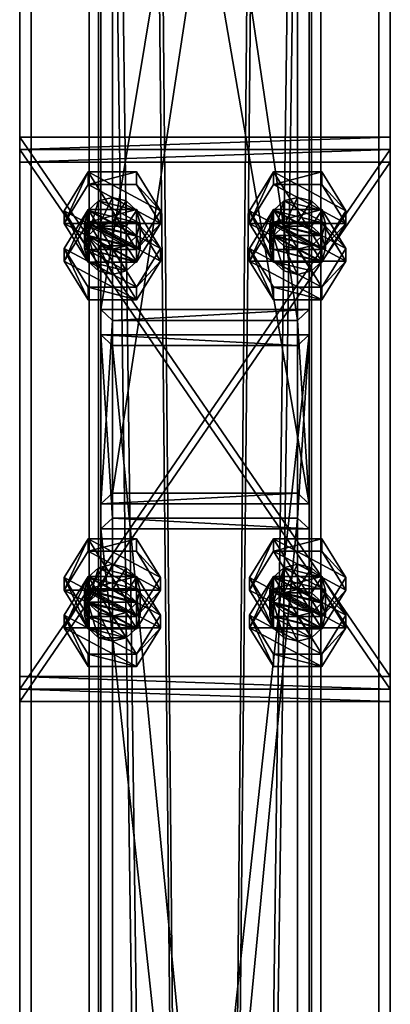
# Model space of a CAD drawing. Header units: millimetres. Extents: x -333 to 67333, y -930 to 39730.
# Tile 495 of 656: x 22220 to 22380, y 15926 to 16351. Entities that reach past the tile are written whole.
import ezdxf

# ---------------------------------------------------------------- set-up
doc = ezdxf.new("R2010")
doc.units = ezdxf.units.MM
for name, color, linetype in [('4', 7, 'Continuous'), ('5', 7, 'Continuous'), ('6', 7, 'Continuous'), ('95', 7, 'Continuous'), ('99', 7, 'Continuous')]:
    doc.layers.add(name, color=color, linetype=linetype)

msp = doc.modelspace()

# ---------------------------------------------------------------- meshes
at = {"layer": '4', "color": 171}
mesh = msp.add_polyface(dxfattribs=at)
corners = [(22345, 16768.89, 6628.51), (22255, 16768.89, 6628.51), (22255, 16225.73, 5227.71), (22345, 16225.73, 5227.71), (22345, 16663.69, 6606.15), (22345, 16141.82, 5260.25), (22255, 16663.69, 6606.15), (22255, 16141.82, 5260.25), (22260, 16221.07, 5229.52), (22340, 16221.07, 5229.52), (22340, 16146.48, 5258.44), (22260, 16146.48, 5258.44), (22260, 16763.04, 6627.26), (22340, 16763.04, 6627.26), (22260, 16669.53, 6607.39), (22340, 16669.53, 6607.39)]
mesh.append_faces([[corners[k] for k in face] for face in [(0, 2, 3, 3), (4, 3, 5, 5), (6, 5, 7, 7), (1, 7, 2, 2), (12, 9, 8, 8), (14, 8, 11, 11), (15, 11, 10, 10), (13, 10, 9, 9)]], dxfattribs={"vtx0": -1, "color": 171})
mesh.append_faces([[corners[k] for k in face] for face in [(2, 8, 3, 3), (8, 7, 11, 11), (11, 7, 10, 10), (3, 9, 5, 5), (9, 3, 8, 8), (5, 10, 7, 7), (1, 12, 6, 6), (12, 0, 13, 13), (13, 0, 15, 15), (6, 14, 4, 4), (14, 6, 12, 12), (4, 15, 0, 0)]], dxfattribs={"vtx0": -1, "vtx1": -1, "color": 171})
mesh.append_faces([[corners[k] for k in face] for face in [(8, 2, 7, 7), (5, 9, 10, 10), (12, 1, 0, 0), (4, 14, 15, 15)]], dxfattribs={"vtx0": -1, "vtx2": -1, "vtx3": -1, "color": 171})
mesh.append_faces([[corners[k] for k in face] for face in [(0, 1, 2, 2), (4, 0, 3, 3), (6, 4, 5, 5), (1, 6, 7, 7), (12, 13, 9, 9), (14, 12, 8, 8), (15, 14, 11, 11), (13, 15, 10, 10)]], dxfattribs={"vtx2": -1, "vtx3": -1, "color": 171})
mesh = msp.add_polyface(dxfattribs=at)
corners = [(22260, 16210.22, 5201.55), (22340, 16210.22, 5201.55), (22340, 15387.59, 3080), (22260, 15387.59, 3080), (22340, 16135.63, 5230.47), (22340, 15301.79, 3080), (22260, 16135.63, 5230.47), (22260, 15301.79, 3080), (22255, 16214.88, 5199.74), (22255, 16130.97, 5232.28), (22255, 15296.42, 3080), (22255, 15392.95, 3080), (22345, 16130.97, 5232.28), (22345, 15296.42, 3080), (22345, 16214.88, 5199.74), (22345, 15392.95, 3080)]
mesh.append_faces([[corners[k] for k in face] for face in [(0, 2, 3, 3), (1, 5, 2, 2), (4, 7, 5, 5), (6, 3, 7, 7), (8, 10, 11, 11), (9, 13, 10, 10), (12, 15, 13, 13), (14, 11, 15, 15)]], dxfattribs={"vtx0": -1, "color": 171})
mesh.append_faces([[corners[k] for k in face] for face in [(9, 6, 12, 12), (6, 8, 0, 0), (0, 8, 1, 1), (12, 4, 14, 14), (4, 12, 6, 6), (14, 1, 8, 8), (11, 3, 15, 15), (3, 10, 7, 7), (7, 10, 5, 5), (15, 2, 13, 13), (2, 15, 3, 3), (13, 5, 10, 10)]], dxfattribs={"vtx0": -1, "vtx1": -1, "color": 171})
mesh.append_faces([[corners[k] for k in face] for face in [(6, 9, 8, 8), (14, 4, 1, 1), (3, 11, 10, 10), (13, 2, 5, 5)]], dxfattribs={"vtx0": -1, "vtx2": -1, "vtx3": -1, "color": 171})
mesh.append_faces([[corners[k] for k in face] for face in [(0, 1, 2, 2), (1, 4, 5, 5), (4, 6, 7, 7), (6, 0, 3, 3), (8, 9, 10, 10), (9, 12, 13, 13), (12, 14, 15, 15), (14, 8, 11, 11)]], dxfattribs={"vtx2": -1, "vtx3": -1, "color": 171})
at = {"layer": '5', "color": 131}
mesh = msp.add_polyface(dxfattribs=at)
corners = [(22346, 9415, 2984), (22254, 9415, 2984), (22254, 19384.97, 2984), (22346, 19384.97, 2984), (22254, 9415, 3076), (22254, 19384.97, 3076), (22346, 9415, 3076), (22346, 19384.97, 3076), (22350, 9415, 2980), (22350, 9415, 3080), (22350, 19384.97, 3080), (22350, 19384.97, 2980), (22250, 9415, 3080), (22250, 19384.97, 3080), (22250, 9415, 2980), (22250, 19384.97, 2980)]
mesh.append_faces([[corners[k] for k in face] for face in [(0, 2, 3, 3), (1, 5, 2, 2), (4, 7, 5, 5), (6, 3, 7, 7), (8, 10, 11, 11), (9, 13, 10, 10), (12, 15, 13, 13), (14, 11, 15, 15)]], dxfattribs={"vtx0": -1, "color": 131})
mesh.append_faces([[corners[k] for k in face] for face in [(9, 6, 12, 12), (6, 8, 0, 0), (0, 8, 1, 1), (12, 4, 14, 14), (4, 12, 6, 6), (14, 1, 8, 8), (11, 3, 15, 15), (3, 10, 7, 7), (7, 10, 5, 5), (15, 2, 13, 13), (2, 15, 3, 3), (13, 5, 10, 10)]], dxfattribs={"vtx0": -1, "vtx1": -1, "color": 131})
mesh.append_faces([[corners[k] for k in face] for face in [(6, 9, 8, 8), (14, 4, 1, 1), (3, 11, 10, 10), (13, 2, 5, 5)]], dxfattribs={"vtx0": -1, "vtx2": -1, "vtx3": -1, "color": 131})
mesh.append_faces([[corners[k] for k in face] for face in [(0, 1, 2, 2), (1, 4, 5, 5), (4, 6, 7, 7), (6, 0, 3, 3), (8, 9, 10, 10), (9, 12, 13, 13), (12, 14, 15, 15), (14, 8, 11, 11)]], dxfattribs={"vtx2": -1, "vtx3": -1, "color": 131})
at = {"layer": '6', "color": 2}
mesh = msp.add_polyface(dxfattribs=at)
corners = [(22380, 19380.14, 7183.53), (22220, 19380.14, 7183.53), (22220, 7954.94, 4755.1), (22380, 7954.94, 4755.1), (22380, 19380.14, 7347.1), (22380, 7921.68, 4911.61), (22220, 19380.14, 7347.1), (22220, 7921.68, 4911.61), (22225, 7953.9, 4759.99), (22375, 7953.9, 4759.99), (22375, 7922.72, 4906.72), (22225, 7922.72, 4906.72), (22375, 19380.14, 7188.64), (22375, 19380.14, 7341.99), (22225, 19380.14, 7188.64), (22225, 19380.14, 7341.99)]
mesh.append_faces([[corners[k] for k in face] for face in [(0, 2, 3, 3), (4, 3, 5, 5), (6, 5, 7, 7), (1, 7, 2, 2), (12, 10, 9, 9), (14, 9, 8, 8), (15, 8, 11, 11), (13, 11, 10, 10)]], dxfattribs={"vtx0": -1, "color": 2})
mesh.append_faces([[corners[k] for k in face] for face in [(2, 8, 3, 3), (8, 7, 11, 11), (11, 7, 10, 10), (3, 9, 5, 5), (9, 3, 8, 8), (5, 10, 7, 7), (0, 12, 1, 1), (12, 4, 13, 13), (13, 4, 15, 15), (1, 14, 6, 6), (14, 1, 12, 12), (6, 15, 4, 4)]], dxfattribs={"vtx0": -1, "vtx1": -1, "color": 2})
mesh.append_faces([[corners[k] for k in face] for face in [(8, 2, 7, 7), (5, 9, 10, 10), (12, 0, 4, 4), (6, 14, 15, 15)]], dxfattribs={"vtx0": -1, "vtx2": -1, "vtx3": -1, "color": 2})
mesh.append_faces([[corners[k] for k in face] for face in [(0, 1, 2, 2), (4, 0, 3, 3), (6, 4, 5, 5), (1, 6, 7, 7), (12, 13, 10, 10), (14, 12, 9, 9), (15, 14, 8, 8), (13, 15, 11, 11)]], dxfattribs={"vtx2": -1, "vtx3": -1, "color": 2})
at = {"layer": '95', "color": 7}
mesh = msp.add_polyface(dxfattribs=at)
corners = [(22248, 16252.18, 5185.28), (22249.61, 16257.77, 5183.11), (22249.61, 16268.62, 5211.08), (22248, 16263.02, 5213.25), (22254, 16261.87, 5181.52), (22254, 16272.71, 5209.5), (22260, 16263.37, 5180.94), (22260, 16274.21, 5208.91), (22266, 16261.87, 5181.52), (22266, 16272.71, 5209.5), (22270.39, 16257.77, 5183.11), (22270.39, 16268.62, 5211.08), (22272, 16252.18, 5185.28), (22272, 16263.02, 5213.25), (22270.39, 16257.43, 5215.42), (22266, 16253.33, 5217.01), (22249.61, 16257.43, 5215.42), (22239.22, 16263.02, 5213.25), (22249.61, 16279.81, 5206.74), (22249.61, 16285.23, 5220.73), (22239.22, 16268.45, 5227.24), (22270.39, 16279.81, 5206.74), (22270.39, 16285.23, 5220.73), (22280.78, 16263.02, 5213.25), (22280.78, 16268.45, 5227.24), (22270.39, 16251.66, 5233.75), (22249.61, 16246.24, 5219.76), (22239.22, 16246.75, 5171.3), (22249.61, 16263.54, 5164.79), (22249.61, 16268.96, 5178.77), (22270.39, 16263.54, 5164.79), (22270.39, 16268.96, 5178.77), (22280.78, 16252.18, 5185.28), (22280.78, 16246.75, 5171.3)]
mesh.append_faces([[corners[k] for k in face] for face in [(0, 2, 3, 3), (1, 5, 2, 2), (4, 7, 5, 5), (6, 9, 7, 7), (8, 11, 9, 9), (10, 13, 11, 11), (12, 14, 13, 13), (4, 8, 6, 6), (11, 7, 9, 9), (17, 19, 20, 20), (18, 22, 19, 19), (21, 24, 22, 22), (23, 25, 24, 24), (18, 23, 21, 21), (24, 19, 22, 22), (28, 31, 29, 29), (30, 32, 31, 31), (28, 33, 30, 30), (32, 29, 31, 31)]], dxfattribs={"vtx0": -1, "color": 7})
mesh.append_faces([[corners[k] for k in face] for face in [(8, 4, 10, 10), (15, 3, 14, 14), (14, 2, 13, 13), (13, 5, 11, 11), (25, 19, 24, 24)]], dxfattribs={"vtx0": -1, "vtx1": -1, "color": 7})
mesh.append_faces([[corners[k] for k in face] for face in [(15, 16, 3, 3), (14, 3, 2, 2), (13, 2, 5, 5), (11, 5, 7, 7), (23, 18, 17, 17), (25, 20, 19, 19)]], dxfattribs={"vtx0": -1, "vtx2": -1, "vtx3": -1, "color": 7})
mesh.append_faces([[corners[k] for k in face] for face in [(0, 1, 2, 2), (1, 4, 5, 5), (4, 6, 7, 7), (6, 8, 9, 9), (8, 10, 11, 11), (10, 12, 13, 13), (17, 18, 19, 19), (18, 21, 22, 22), (21, 23, 24, 24), (26, 17, 20, 20), (27, 28, 29, 29), (28, 30, 31, 31)]], dxfattribs={"vtx2": -1, "vtx3": -1, "color": 7})
mesh = msp.add_polyface(dxfattribs=at)
corners = [(22328, 16252.18, 5185.28), (22329.61, 16257.77, 5183.11), (22329.61, 16268.62, 5211.08), (22328, 16263.02, 5213.25), (22334, 16261.87, 5181.52), (22334, 16272.71, 5209.5), (22340, 16263.37, 5180.94), (22340, 16274.21, 5208.91), (22346, 16261.87, 5181.52), (22346, 16272.71, 5209.5), (22350.39, 16257.77, 5183.11), (22350.39, 16268.62, 5211.08), (22352, 16252.18, 5185.28), (22352, 16263.02, 5213.25), (22350.39, 16257.43, 5215.42), (22346, 16253.33, 5217.01), (22329.61, 16257.43, 5215.42), (22319.22, 16263.02, 5213.25), (22329.61, 16279.81, 5206.74), (22329.61, 16285.23, 5220.73), (22319.22, 16268.45, 5227.24), (22350.39, 16279.81, 5206.74), (22350.39, 16285.23, 5220.73), (22360.78, 16263.02, 5213.25), (22360.78, 16268.45, 5227.24), (22350.39, 16251.66, 5233.75), (22329.61, 16246.24, 5219.76), (22319.22, 16246.75, 5171.3), (22329.61, 16263.54, 5164.79), (22329.61, 16268.96, 5178.77), (22350.39, 16263.54, 5164.79), (22350.39, 16268.96, 5178.77), (22360.78, 16252.18, 5185.28), (22360.78, 16246.75, 5171.3)]
mesh.append_faces([[corners[k] for k in face] for face in [(0, 2, 3, 3), (1, 5, 2, 2), (4, 7, 5, 5), (6, 9, 7, 7), (8, 11, 9, 9), (10, 13, 11, 11), (12, 14, 13, 13), (4, 8, 6, 6), (11, 7, 9, 9), (17, 19, 20, 20), (18, 22, 19, 19), (21, 24, 22, 22), (23, 25, 24, 24), (18, 23, 21, 21), (24, 19, 22, 22), (28, 31, 29, 29), (30, 32, 31, 31), (28, 33, 30, 30), (32, 29, 31, 31)]], dxfattribs={"vtx0": -1, "color": 7})
mesh.append_faces([[corners[k] for k in face] for face in [(8, 4, 10, 10), (14, 2, 13, 13), (13, 5, 11, 11), (25, 19, 24, 24)]], dxfattribs={"vtx0": -1, "vtx1": -1, "color": 7})
mesh.append_faces([[corners[k] for k in face] for face in [(10, 4, 1, 1), (15, 16, 3, 3), (14, 3, 2, 2), (13, 2, 5, 5), (11, 5, 7, 7), (23, 18, 17, 17), (25, 20, 19, 19)]], dxfattribs={"vtx0": -1, "vtx2": -1, "vtx3": -1, "color": 7})
mesh.append_faces([[corners[k] for k in face] for face in [(0, 1, 2, 2), (1, 4, 5, 5), (4, 6, 7, 7), (6, 8, 9, 9), (8, 10, 11, 11), (10, 12, 13, 13), (17, 18, 19, 19), (18, 21, 22, 22), (21, 23, 24, 24), (26, 17, 20, 20), (27, 28, 29, 29), (28, 30, 31, 31)]], dxfattribs={"vtx2": -1, "vtx3": -1, "color": 7})
mesh = msp.add_polyface(dxfattribs=at)
corners = [(22272, 16252.18, 5185.28), (22270.39, 16246.58, 5187.45), (22270.39, 16257.43, 5215.42), (22266, 16242.49, 5189.04), (22266, 16253.33, 5217.01), (22260, 16240.99, 5189.62), (22260, 16251.83, 5217.59), (22254, 16242.49, 5189.04), (22254, 16253.33, 5217.01), (22249.61, 16246.58, 5187.45), (22249.61, 16257.43, 5215.42), (22248, 16252.18, 5185.28), (22248, 16263.02, 5213.25), (22270.39, 16257.77, 5183.11), (22254, 16261.87, 5181.52), (22249.61, 16257.77, 5183.11), (22280.78, 16263.02, 5213.25), (22270.39, 16246.24, 5219.76), (22270.39, 16251.66, 5233.75), (22249.61, 16246.24, 5219.76), (22249.61, 16251.66, 5233.75), (22239.22, 16268.45, 5227.24), (22239.22, 16263.02, 5213.25), (22239.22, 16246.75, 5171.3), (22249.61, 16268.96, 5178.77), (22239.22, 16252.18, 5185.28), (22270.39, 16263.54, 5164.79), (22280.78, 16246.75, 5171.3), (22280.78, 16252.18, 5185.28), (22270.39, 16229.97, 5177.8), (22270.39, 16235.39, 5191.79), (22249.61, 16229.97, 5177.8), (22249.61, 16235.39, 5191.79), (22249.61, 16263.54, 5164.79)]
mesh.append_faces([[corners[k] for k in face] for face in [(1, 4, 2, 2), (3, 6, 4, 4), (5, 8, 6, 6), (7, 10, 8, 8), (9, 12, 10, 10), (5, 9, 7, 7), (8, 4, 6, 6), (17, 20, 18, 18), (19, 21, 20, 20), (17, 22, 19, 19), (21, 18, 20, 20), (23, 24, 25, 25), (27, 30, 28, 28), (29, 32, 30, 30), (31, 25, 32, 32), (29, 23, 31, 31), (25, 30, 32, 32)]], dxfattribs={"vtx0": -1, "color": 7})
mesh.append_faces([[corners[k] for k in face] for face in [(13, 14, 0, 0), (0, 15, 1, 1), (1, 11, 3, 3), (3, 9, 5, 5), (16, 22, 17, 17), (27, 33, 29, 29), (30, 24, 28, 28)]], dxfattribs={"vtx0": -1, "vtx1": -1, "color": 7})
mesh.append_faces([[corners[k] for k in face] for face in [(0, 14, 15, 15), (1, 15, 11, 11), (3, 11, 9, 9), (4, 8, 10, 10), (29, 33, 23, 23), (30, 25, 24, 24)]], dxfattribs={"vtx0": -1, "vtx2": -1, "vtx3": -1, "color": 7})
mesh.append_faces([[corners[k] for k in face] for face in [(0, 1, 2, 2), (1, 3, 4, 4), (3, 5, 6, 6), (5, 7, 8, 8), (7, 9, 10, 10), (9, 11, 12, 12), (16, 17, 18, 18), (17, 19, 20, 20), (26, 27, 28, 28), (27, 29, 30, 30), (29, 31, 32, 32), (31, 23, 25, 25)]], dxfattribs={"vtx2": -1, "vtx3": -1, "color": 7})
mesh = msp.add_polyface(dxfattribs=at)
corners = [(22352, 16252.18, 5185.28), (22350.39, 16246.58, 5187.45), (22350.39, 16257.43, 5215.42), (22346, 16242.49, 5189.04), (22346, 16253.33, 5217.01), (22340, 16240.99, 5189.62), (22340, 16251.83, 5217.59), (22334, 16242.49, 5189.04), (22334, 16253.33, 5217.01), (22329.61, 16246.58, 5187.45), (22329.61, 16257.43, 5215.42), (22328, 16252.18, 5185.28), (22328, 16263.02, 5213.25), (22350.39, 16257.77, 5183.11), (22329.61, 16257.77, 5183.11), (22360.78, 16263.02, 5213.25), (22350.39, 16246.24, 5219.76), (22350.39, 16251.66, 5233.75), (22329.61, 16246.24, 5219.76), (22329.61, 16251.66, 5233.75), (22319.22, 16268.45, 5227.24), (22319.22, 16263.02, 5213.25), (22319.22, 16246.75, 5171.3), (22329.61, 16268.96, 5178.77), (22319.22, 16252.18, 5185.28), (22350.39, 16263.54, 5164.79), (22360.78, 16246.75, 5171.3), (22360.78, 16252.18, 5185.28), (22350.39, 16229.97, 5177.8), (22350.39, 16235.39, 5191.79), (22329.61, 16229.97, 5177.8), (22329.61, 16235.39, 5191.79), (22329.61, 16263.54, 5164.79)]
mesh.append_faces([[corners[k] for k in face] for face in [(1, 4, 2, 2), (3, 6, 4, 4), (5, 8, 6, 6), (7, 10, 8, 8), (9, 12, 10, 10), (5, 9, 7, 7), (10, 6, 8, 8), (16, 19, 17, 17), (18, 20, 19, 19), (16, 21, 18, 18), (20, 17, 19, 19), (22, 23, 24, 24), (26, 29, 27, 27), (28, 31, 29, 29), (30, 24, 31, 31), (28, 22, 30, 30), (24, 29, 31, 31)]], dxfattribs={"vtx0": -1, "color": 7})
mesh.append_faces([[corners[k] for k in face] for face in [(13, 14, 0, 0), (0, 14, 1, 1), (1, 9, 3, 3), (3, 9, 5, 5), (6, 10, 4, 4), (4, 12, 2, 2), (15, 21, 16, 16), (26, 22, 28, 28), (29, 23, 27, 27)]], dxfattribs={"vtx0": -1, "vtx1": -1, "color": 7})
mesh.append_faces([[corners[k] for k in face] for face in [(1, 14, 11, 11), (1, 11, 9, 9), (26, 32, 22, 22), (29, 24, 23, 23)]], dxfattribs={"vtx0": -1, "vtx2": -1, "vtx3": -1, "color": 7})
mesh.append_faces([[corners[k] for k in face] for face in [(0, 1, 2, 2), (1, 3, 4, 4), (3, 5, 6, 6), (5, 7, 8, 8), (7, 9, 10, 10), (9, 11, 12, 12), (15, 16, 17, 17), (16, 18, 19, 19), (25, 26, 27, 27), (26, 28, 29, 29), (28, 30, 31, 31), (30, 22, 24, 24)]], dxfattribs={"vtx2": -1, "vtx3": -1, "color": 7})
mesh = msp.add_polyface(dxfattribs=at)
corners = [(22248, 16093.68, 5246.74), (22249.61, 16099.27, 5244.57), (22249.61, 16110.12, 5272.54), (22248, 16104.52, 5274.71), (22254, 16103.36, 5242.98), (22254, 16114.21, 5270.95), (22260, 16104.86, 5242.4), (22260, 16115.71, 5270.37), (22266, 16103.36, 5242.98), (22266, 16114.21, 5270.95), (22270.39, 16099.27, 5244.57), (22270.39, 16110.12, 5272.54), (22272, 16093.68, 5246.74), (22272, 16104.52, 5274.71), (22270.39, 16098.93, 5276.88), (22266, 16094.83, 5278.47), (22249.61, 16098.93, 5276.88), (22239.22, 16104.52, 5274.71), (22249.61, 16121.3, 5268.2), (22249.61, 16126.73, 5282.19), (22239.22, 16109.94, 5288.7), (22270.39, 16121.3, 5268.2), (22270.39, 16126.73, 5282.19), (22280.78, 16104.52, 5274.71), (22280.78, 16109.94, 5288.7), (22270.39, 16093.16, 5295.2), (22249.61, 16087.74, 5281.22), (22239.22, 16088.25, 5232.76), (22249.61, 16105.03, 5226.25), (22249.61, 16110.46, 5240.23), (22270.39, 16105.03, 5226.25), (22270.39, 16110.46, 5240.23), (22280.78, 16093.68, 5246.74), (22280.78, 16088.25, 5232.76)]
mesh.append_faces([[corners[k] for k in face] for face in [(0, 2, 3, 3), (1, 5, 2, 2), (4, 7, 5, 5), (6, 9, 7, 7), (8, 11, 9, 9), (10, 13, 11, 11), (12, 14, 13, 13), (6, 10, 8, 8), (11, 7, 9, 9), (17, 19, 20, 20), (18, 22, 19, 19), (21, 24, 22, 22), (23, 25, 24, 24), (18, 23, 21, 21), (24, 19, 22, 22), (28, 31, 29, 29), (30, 32, 31, 31), (28, 33, 30, 30), (32, 29, 31, 31)]], dxfattribs={"vtx0": -1, "color": 7})
mesh.append_faces([[corners[k] for k in face] for face in [(14, 2, 13, 13), (13, 5, 11, 11), (25, 19, 24, 24)]], dxfattribs={"vtx0": -1, "vtx1": -1, "color": 7})
mesh.append_faces([[corners[k] for k in face] for face in [(10, 6, 4, 4), (10, 4, 1, 1), (15, 16, 3, 3), (14, 3, 2, 2), (13, 2, 5, 5), (11, 5, 7, 7), (23, 18, 17, 17), (25, 20, 19, 19)]], dxfattribs={"vtx0": -1, "vtx2": -1, "vtx3": -1, "color": 7})
mesh.append_faces([[corners[k] for k in face] for face in [(0, 1, 2, 2), (1, 4, 5, 5), (4, 6, 7, 7), (6, 8, 9, 9), (8, 10, 11, 11), (10, 12, 13, 13), (17, 18, 19, 19), (18, 21, 22, 22), (21, 23, 24, 24), (26, 17, 20, 20), (27, 28, 29, 29), (28, 30, 31, 31)]], dxfattribs={"vtx2": -1, "vtx3": -1, "color": 7})
mesh = msp.add_polyface(dxfattribs=at)
corners = [(22328, 16093.68, 5246.74), (22329.61, 16099.27, 5244.57), (22329.61, 16110.12, 5272.54), (22328, 16104.52, 5274.71), (22334, 16103.36, 5242.98), (22334, 16114.21, 5270.95), (22340, 16104.86, 5242.4), (22340, 16115.71, 5270.37), (22346, 16103.36, 5242.98), (22346, 16114.21, 5270.95), (22350.39, 16099.27, 5244.57), (22350.39, 16110.12, 5272.54), (22352, 16093.68, 5246.74), (22352, 16104.52, 5274.71), (22350.39, 16098.93, 5276.88), (22346, 16094.83, 5278.47), (22329.61, 16098.93, 5276.88), (22319.22, 16104.52, 5274.71), (22329.61, 16121.3, 5268.2), (22329.61, 16126.73, 5282.19), (22319.22, 16109.94, 5288.7), (22350.39, 16121.3, 5268.2), (22350.39, 16126.73, 5282.19), (22360.78, 16104.52, 5274.71), (22360.78, 16109.94, 5288.7), (22350.39, 16093.16, 5295.2), (22329.61, 16087.74, 5281.22), (22350.39, 16087.74, 5281.22), (22319.22, 16088.25, 5232.76), (22329.61, 16105.03, 5226.25), (22329.61, 16110.46, 5240.23), (22350.39, 16105.03, 5226.25), (22350.39, 16110.46, 5240.23), (22360.78, 16093.68, 5246.74), (22360.78, 16088.25, 5232.76)]
mesh.append_faces([[corners[k] for k in face] for face in [(0, 2, 3, 3), (1, 5, 2, 2), (4, 7, 5, 5), (6, 9, 7, 7), (8, 11, 9, 9), (10, 13, 11, 11), (12, 14, 13, 13), (4, 8, 6, 6), (11, 7, 9, 9), (17, 19, 20, 20), (18, 22, 19, 19), (21, 24, 22, 22), (23, 25, 24, 24), (18, 23, 21, 21), (24, 19, 22, 22), (29, 32, 30, 30), (31, 33, 32, 32), (29, 34, 31, 31), (33, 30, 32, 32)]], dxfattribs={"vtx0": -1, "color": 7})
mesh.append_faces([[corners[k] for k in face] for face in [(8, 4, 10, 10), (14, 2, 13, 13), (13, 5, 11, 11), (23, 18, 27, 27), (25, 19, 24, 24)]], dxfattribs={"vtx0": -1, "vtx1": -1, "color": 7})
mesh.append_faces([[corners[k] for k in face] for face in [(15, 16, 3, 3), (14, 3, 2, 2), (13, 2, 5, 5), (11, 5, 7, 7), (27, 18, 17, 17), (25, 20, 19, 19)]], dxfattribs={"vtx0": -1, "vtx2": -1, "vtx3": -1, "color": 7})
mesh.append_faces([[corners[k] for k in face] for face in [(0, 1, 2, 2), (1, 4, 5, 5), (4, 6, 7, 7), (6, 8, 9, 9), (8, 10, 11, 11), (10, 12, 13, 13), (17, 18, 19, 19), (18, 21, 22, 22), (21, 23, 24, 24), (26, 17, 20, 20), (28, 29, 30, 30), (29, 31, 32, 32)]], dxfattribs={"vtx2": -1, "vtx3": -1, "color": 7})
mesh = msp.add_polyface(dxfattribs=at)
corners = [(22272, 16093.68, 5246.74), (22270.39, 16088.08, 5248.91), (22270.39, 16098.93, 5276.88), (22266, 16083.99, 5250.5), (22266, 16094.83, 5278.47), (22260, 16082.49, 5251.08), (22260, 16093.33, 5279.05), (22254, 16083.99, 5250.5), (22254, 16094.83, 5278.47), (22249.61, 16088.08, 5248.91), (22249.61, 16098.93, 5276.88), (22248, 16093.68, 5246.74), (22248, 16104.52, 5274.71), (22270.39, 16099.27, 5244.57), (22249.61, 16099.27, 5244.57), (22280.78, 16104.52, 5274.71), (22270.39, 16087.74, 5281.22), (22270.39, 16093.16, 5295.2), (22249.61, 16087.74, 5281.22), (22249.61, 16093.16, 5295.2), (22239.22, 16109.94, 5288.7), (22239.22, 16104.52, 5274.71), (22239.22, 16088.25, 5232.76), (22249.61, 16110.46, 5240.23), (22239.22, 16093.68, 5246.74), (22270.39, 16105.03, 5226.25), (22280.78, 16088.25, 5232.76), (22280.78, 16093.68, 5246.74), (22270.39, 16071.47, 5239.26), (22270.39, 16076.89, 5253.25), (22249.61, 16071.47, 5239.26), (22249.61, 16076.89, 5253.25), (22249.61, 16105.03, 5226.25)]
mesh.append_faces([[corners[k] for k in face] for face in [(1, 4, 2, 2), (3, 6, 4, 4), (5, 8, 6, 6), (7, 10, 8, 8), (9, 12, 10, 10), (3, 7, 5, 5), (10, 6, 8, 8), (16, 19, 17, 17), (18, 20, 19, 19), (16, 21, 18, 18), (20, 17, 19, 19), (22, 23, 24, 24), (26, 29, 27, 27), (28, 31, 29, 29), (30, 24, 31, 31), (28, 22, 30, 30), (24, 29, 31, 31)]], dxfattribs={"vtx0": -1, "color": 7})
mesh.append_faces([[corners[k] for k in face] for face in [(13, 14, 0, 0), (0, 14, 1, 1), (1, 11, 3, 3), (6, 10, 4, 4), (4, 12, 2, 2), (15, 21, 16, 16), (26, 22, 28, 28), (29, 23, 27, 27)]], dxfattribs={"vtx0": -1, "vtx1": -1, "color": 7})
mesh.append_faces([[corners[k] for k in face] for face in [(1, 14, 11, 11), (3, 11, 9, 9), (3, 9, 7, 7), (26, 32, 22, 22), (29, 24, 23, 23)]], dxfattribs={"vtx0": -1, "vtx2": -1, "vtx3": -1, "color": 7})
mesh.append_faces([[corners[k] for k in face] for face in [(0, 1, 2, 2), (1, 3, 4, 4), (3, 5, 6, 6), (5, 7, 8, 8), (7, 9, 10, 10), (9, 11, 12, 12), (15, 16, 17, 17), (16, 18, 19, 19), (25, 26, 27, 27), (26, 28, 29, 29), (28, 30, 31, 31), (30, 22, 24, 24)]], dxfattribs={"vtx2": -1, "vtx3": -1, "color": 7})
mesh = msp.add_polyface(dxfattribs=at)
corners = [(22352, 16093.68, 5246.74), (22350.39, 16088.08, 5248.91), (22350.39, 16098.93, 5276.88), (22346, 16083.99, 5250.5), (22346, 16094.83, 5278.47), (22340, 16082.49, 5251.08), (22340, 16093.33, 5279.05), (22334, 16083.99, 5250.5), (22334, 16094.83, 5278.47), (22329.61, 16088.08, 5248.91), (22329.61, 16098.93, 5276.88), (22328, 16093.68, 5246.74), (22328, 16104.52, 5274.71), (22350.39, 16099.27, 5244.57), (22334, 16103.36, 5242.98), (22329.61, 16099.27, 5244.57), (22360.78, 16104.52, 5274.71), (22350.39, 16087.74, 5281.22), (22350.39, 16093.16, 5295.2), (22329.61, 16087.74, 5281.22), (22329.61, 16093.16, 5295.2), (22319.22, 16109.94, 5288.7), (22319.22, 16104.52, 5274.71), (22319.22, 16088.25, 5232.76), (22329.61, 16110.46, 5240.23), (22319.22, 16093.68, 5246.74), (22350.39, 16105.03, 5226.25), (22360.78, 16088.25, 5232.76), (22360.78, 16093.68, 5246.74), (22350.39, 16071.47, 5239.26), (22350.39, 16076.89, 5253.25), (22329.61, 16071.47, 5239.26), (22329.61, 16076.89, 5253.25), (22329.61, 16105.03, 5226.25)]
mesh.append_faces([[corners[k] for k in face] for face in [(1, 4, 2, 2), (3, 6, 4, 4), (5, 8, 6, 6), (7, 10, 8, 8), (9, 12, 10, 10), (5, 9, 7, 7), (10, 6, 8, 8), (17, 20, 18, 18), (19, 21, 20, 20), (17, 22, 19, 19), (21, 18, 20, 20), (23, 24, 25, 25), (27, 30, 28, 28), (29, 32, 30, 30), (31, 25, 32, 32), (29, 23, 31, 31), (25, 30, 32, 32)]], dxfattribs={"vtx0": -1, "color": 7})
mesh.append_faces([[corners[k] for k in face] for face in [(13, 14, 0, 0), (0, 15, 1, 1), (1, 11, 3, 3), (3, 9, 5, 5), (6, 10, 4, 4), (4, 12, 2, 2), (27, 23, 29, 29), (30, 24, 28, 28)]], dxfattribs={"vtx0": -1, "vtx1": -1, "color": 7})
mesh.append_faces([[corners[k] for k in face] for face in [(0, 14, 15, 15), (1, 15, 11, 11), (3, 11, 9, 9), (27, 33, 23, 23), (30, 25, 24, 24)]], dxfattribs={"vtx0": -1, "vtx2": -1, "vtx3": -1, "color": 7})
mesh.append_faces([[corners[k] for k in face] for face in [(0, 1, 2, 2), (1, 3, 4, 4), (3, 5, 6, 6), (5, 7, 8, 8), (7, 9, 10, 10), (9, 11, 12, 12), (16, 17, 18, 18), (17, 19, 20, 20), (26, 27, 28, 28), (27, 29, 30, 30), (29, 31, 32, 32), (31, 23, 25, 25)]], dxfattribs={"vtx2": -1, "vtx3": -1, "color": 7})
at = {"layer": '99', "color": 7}
mesh = msp.add_polyface(dxfattribs=at)
corners = [(22380, 16067.23, 5289.17), (22220, 16067.23, 5289.17), (22220, 16300.32, 5198.79), (22380, 16300.32, 5198.79), (22220, 16061.8, 5275.19), (22220, 16294.89, 5184.81), (22380, 16061.8, 5275.19), (22380, 16294.89, 5184.81)]
mesh.append_faces([[corners[k] for k in face] for face in [(0, 2, 3, 3), (1, 5, 2, 2), (4, 7, 5, 5), (6, 3, 7, 7), (1, 6, 4, 4), (3, 5, 7, 7)]], dxfattribs={"vtx0": -1, "color": 7})
mesh.append_faces([[corners[k] for k in face] for face in [(0, 1, 2, 2), (1, 4, 5, 5), (4, 6, 7, 7), (6, 0, 3, 3), (1, 0, 6, 6), (3, 2, 5, 5)]], dxfattribs={"vtx2": -1, "vtx3": -1, "color": 7})
mesh = msp.add_polyface(dxfattribs=at)
corners = [(22380, 16061.8, 5275.19), (22220, 16061.8, 5275.19), (22220, 16294.89, 5184.81), (22380, 16294.89, 5184.81), (22220, 16056.38, 5261.2), (22220, 16289.47, 5170.82), (22380, 16056.38, 5261.2), (22380, 16289.47, 5170.82)]
mesh.append_faces([[corners[k] for k in face] for face in [(0, 2, 3, 3), (1, 5, 2, 2), (4, 7, 5, 5), (6, 3, 7, 7), (1, 6, 4, 4), (3, 5, 7, 7)]], dxfattribs={"vtx0": -1, "color": 7})
mesh.append_faces([[corners[k] for k in face] for face in [(0, 1, 2, 2), (1, 4, 5, 5), (4, 6, 7, 7), (6, 0, 3, 3), (1, 0, 6, 6), (3, 2, 5, 5)]], dxfattribs={"vtx2": -1, "vtx3": -1, "color": 7})

doc.saveas('drawing.dxf')
